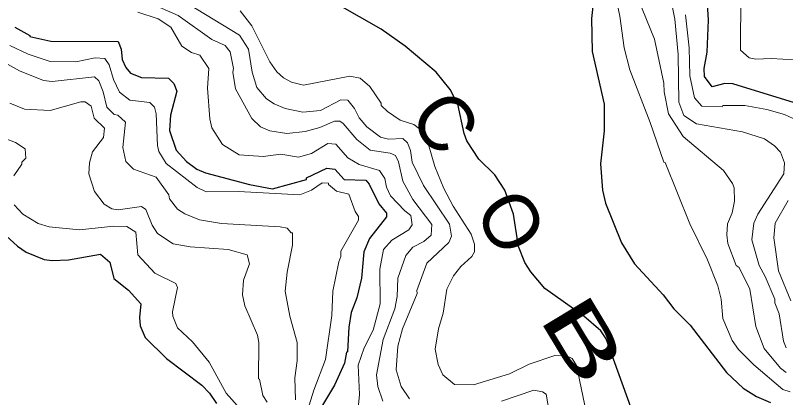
# Model space of a CAD drawing. Extents: x 265.7 to 292.1, y 7676.2 to 7704.2.
# Drawn here: x 275.523 to 277.2, y 7678.586 to 7679.418 of the extents above; entities that cross this region are included whole.
import ezdxf
from ezdxf.enums import TextEntityAlignment as Align

# ---------------------------------------------------------------- set-up
doc = ezdxf.new("R2010")
doc.units = 0
doc.header["$LTSCALE"] = 0.032
doc.layers.add('1', color=7, linetype='Continuous', lineweight=25)
doc.layers.add('2', color=7, linetype='Continuous', lineweight=13)
doc.layers.add('61', color=7, linetype='Continuous')

msp = doc.modelspace()

# ---------------------------------------------------------------- linework, layer by layer
at = {"layer": '1'}
for points in [[(276.3195, 7679.3882), (276.094, 7679.5173)], [(277.0236, 7679.2851), (277.0228, 7679.3027), (277.0292, 7679.3378), (277.0324, 7679.408), (277.026, 7679.5134)], [(276.7858, 7679.4846), (276.7778, 7679.4112), (276.7794, 7679.3394), (276.8049, 7679.2245), (276.8049, 7679.167), (276.797, 7679.0952), (276.8018, 7679.0378), (276.8081, 7679.0091), (276.8432, 7678.9229), (276.8712, 7678.8774), (276.9334, 7678.8096), (276.9573, 7678.7792), (276.9925, 7678.7441), (277.0715, 7678.6404), (277.1082, 7678.6069), (277.1369, 7678.5885), (277.1672, 7678.5757)], [(275.5218, 7679.3921), (275.5545, 7679.3745), (275.5545, 7679.3721), (275.6, 7679.3617), (275.7469, 7679.3609), (275.7532, 7679.3442), (275.7556, 7679.3219), (275.7636, 7679.3043), (275.774, 7679.2923), (275.7979, 7679.2827), (275.8562, 7679.2811), (275.8681, 7679.27), (275.8745, 7679.2532), (275.861, 7679.2006), (275.8586, 7679.1678), (275.8729, 7679.1247), (275.8953, 7679.1), (275.9184, 7679.0833), (275.9368, 7679.0753), (276.0325, 7679.0497), (276.0826, 7679.0408), (276.157, 7679.0609), (276.157, 7679.0641), (276.2009, 7679.0856), (276.2184, 7679.0833), (276.2392, 7679.0609), (276.2863, 7679.0593), (276.2935, 7679.0505), (276.3142, 7679.0082), (276.331, 7678.9875), (276.331, 7678.9795), (276.2942, 7678.9324), (276.2815, 7678.9037), (276.2767, 7678.8463), (276.2663, 7678.8032), (276.2543, 7678.7713), (276.2488, 7678.7393), (276.2464, 7678.6859), (276.244, 7678.6851), (276.24, 7678.6611)], [(276.8632, 7678.5654), (276.8097, 7678.7138), (276.7978, 7678.7314), (276.7611, 7678.7633), (276.6757, 7678.8239), (276.6454, 7678.8598), (276.6326, 7678.8798), (276.619, 7678.9149), (276.6078, 7678.9851), (276.5887, 7679.0378), (276.5671, 7679.0713), (276.532, 7679.1048), (276.5065, 7679.1447), (276.5001, 7679.1607), (276.4866, 7679.2245), (276.4698, 7679.2564), (276.4395, 7679.2947), (276.3717, 7679.3514), (276.3195, 7679.3882)], [(277.2901, 7679.1862), (277.2741, 7679.2021), (277.2478, 7679.2189), (277.0858, 7679.2692), (277.0683, 7679.27), (277.0403, 7679.2628), (277.0236, 7679.2851)], [(275.4947, 7678.9452), (275.5274, 7678.9157), (275.5466, 7678.9029), (275.5857, 7678.8869), (275.6032, 7678.8846), (275.6383, 7678.8861), (275.7086, 7678.8981), (275.7285, 7678.8806), (275.7373, 7678.8455), (275.7692, 7678.8199), (275.7963, 7678.7904), (275.7931, 7678.7601), (275.7947, 7678.7425), (275.8059, 7678.717), (275.8522, 7678.6715), (275.9288, 7678.6132), (275.9455, 7678.5957), (275.9607, 7678.5734)], [(276.24, 7678.6611), (276.2176, 7678.6133), (276.1897, 7678.5662), (276.1761, 7678.5303), (276.1753, 7678.5015), (276.1841, 7678.464), (276.2089, 7678.4361)]]:
    msp.add_lwpolyline(points, dxfattribs=at)
at = {"layer": '2'}
for points in [[(276.959, 7679.4096), (276.9494, 7679.4575), (276.9286, 7679.5293), (276.8241, 7679.7528), (276.8049, 7679.7815), (276.7794, 7679.8078), (276.6709, 7679.8812)], [(276.935, 7679.0984), (276.9055, 7679.1846), (276.8608, 7679.2995), (276.8488, 7679.3474), (276.8393, 7679.416), (276.8209, 7679.5022), (276.8201, 7679.5245)], [(276.8688, 7679.4798), (276.9151, 7679.3665), (276.935, 7679.2708), (276.9358, 7679.2516), (276.9454, 7679.2038), (276.9773, 7679.1543), (277.0651, 7679.0801), (277.085, 7679.0521), (277.0882, 7679.0426), (277.089, 7679.0138), (277.0842, 7678.9883), (277.0739, 7678.9644), (277.0723, 7678.9404), (277.0747, 7678.9213), (277.093, 7678.8734), (277.0994, 7678.8694), (277.1225, 7678.8223), (277.1353, 7678.7409), (277.1537, 7678.6931), (277.1896, 7678.65), (277.2015, 7678.6404)], [(277.2454, 7679.3202), (277.1688, 7679.3242), (277.1353, 7679.3226), (277.1209, 7679.3258), (277.1018, 7679.3426), (277.1026, 7679.4639)], [(275.7963, 7679.4543), (275.8777, 7679.4176), (275.9511, 7679.3657), (275.9799, 7679.3522), (275.991, 7679.3386), (275.9982, 7679.3027), (275.9966, 7679.2947), (276.0022, 7679.258), (276.0381, 7679.1934), (276.0565, 7679.1758), (276.0772, 7679.167), (276.1139, 7679.1607), (276.1538, 7679.1654), (276.1857, 7679.1742), (276.2177, 7679.1878), (276.2296, 7679.1878), (276.2368, 7679.183), (276.2663, 7679.1479), (276.2959, 7679.1247), (276.3389, 7679.1184), (276.3509, 7679.1128), (276.3573, 7679.0992), (276.3669, 7679.0569), (276.3884, 7679.017), (276.4299, 7678.9628), (276.4283, 7678.9396), (276.4124, 7678.9261), (276.3884, 7678.9133)], [(276.3812, 7678.5837), (276.3629, 7678.6101), (276.3525, 7678.6468), (276.3557, 7678.6978), (276.3661, 7678.7361), (276.398, 7678.8128), (276.3972, 7678.8191), (276.4187, 7678.879), (276.4666, 7678.9237), (276.473, 7678.9372), (276.4682, 7678.9636), (276.4116, 7679.0474), (276.3868, 7679.0984), (276.3836, 7679.124), (276.3772, 7679.1407), (276.3669, 7679.1503), (276.3358, 7679.1487), (276.3182, 7679.1527), (276.2887, 7679.1758), (276.2719, 7679.195), (276.2615, 7679.2157), (276.2472, 7679.2333), (276.232, 7679.2341), (276.1873, 7679.2109), (276.149, 7679.2077), (276.1107, 7679.2157), (276.0868, 7679.2253), (276.07, 7679.2365), (276.0485, 7679.2612), (276.0389, 7679.2947), (276.0309, 7679.3442), (276.011, 7679.3753), (275.9001, 7679.4423)], [(276.2671, 7678.5414), (276.2727, 7678.5925), (276.2695, 7678.6564), (276.2823, 7678.6947), (276.3022, 7678.733), (276.3174, 7678.7904), (276.3166, 7678.8654), (276.3246, 7678.9085), (276.3429, 7678.9285), (276.3796, 7678.9516), (276.3868, 7678.962), (276.3844, 7678.9827), (276.3709, 7678.9923), (276.3397, 7679.025), (276.331, 7679.0442), (276.3278, 7679.0633), (276.3158, 7679.0801), (276.2719, 7679.0936), (276.2472, 7679.108), (276.2208, 7679.1375), (276.2033, 7679.1391), (276.1682, 7679.1176), (276.1395, 7679.1096), (276.1012, 7679.116), (276.0629, 7679.1112), (276.0102, 7679.1144), (275.9743, 7679.1367), (275.9511, 7679.1734), (275.9463, 7679.1926), (275.9416, 7679.2596), (275.9439, 7679.3027), (275.9248, 7679.3314), (275.9065, 7679.337), (275.8857, 7679.3514), (275.8618, 7679.3921), (275.8338, 7679.4104), (275.7899, 7679.4248)], [(276.0126, 7679.428), (276.0381, 7679.3953), (276.0772, 7679.3171), (276.0924, 7679.2955), (276.1067, 7679.282), (276.1243, 7679.2724), (276.1506, 7679.266), (276.2512, 7679.2859), (276.2735, 7679.2811), (276.2951, 7679.2636), (276.3198, 7679.2269), (276.3198, 7679.2221), (276.3334, 7679.2085), (276.3613, 7679.1902), (276.3908, 7679.1806), (276.4155, 7679.1615), (276.4363, 7679.0888), (276.4562, 7679.041), (276.4762, 7679.0027), (276.5153, 7678.942), (276.5225, 7678.9197), (276.5225, 7678.9037), (276.5169, 7678.8933), (276.493, 7678.8718), (276.477, 7678.8511), (276.4626, 7678.8223), (276.4546, 7678.7697), (276.4443, 7678.7361), (276.4371, 7678.6915), (276.4435, 7678.6579), (276.4538, 7678.6356), (276.4794, 7678.6148), (276.5209, 7678.6141), (276.5991, 7678.638), (276.6422, 7678.6587), (276.698, 7678.6779), (276.7204, 7678.6787), (276.7355, 7678.6715), (276.7451, 7678.6556), (276.7658, 7678.555)], [(276.9821, 7679.4192), (276.9901, 7679.3474), (276.9917, 7679.2867), (277.002, 7679.2389), (277.018, 7679.2205), (277.0619, 7679.2189), (277.0635, 7679.2221), (277.1114, 7679.2221), (277.1593, 7679.2133), (277.1976, 7679.2021), (277.2359, 7679.1846)], [(277.2015, 7678.6947), (277.1959, 7678.709), (277.1864, 7678.7681), (277.1768, 7678.792), (277.1768, 7678.8), (277.1561, 7678.8495), (277.1425, 7678.8734), (277.1265, 7678.9293), (277.1313, 7678.966), (277.1401, 7678.9851), (277.1967, 7679.0729), (277.1983, 7679.0968), (277.1896, 7679.12), (277.176, 7679.1343), (277.1545, 7679.1495), (277.1066, 7679.1646), (277.006, 7679.1822), (276.9789, 7679.1998), (276.9677, 7679.2293), (276.9661, 7679.333), (276.959, 7679.4096)], [(275.5107, 7679.3522), (275.5506, 7679.3338), (275.5984, 7679.3179), (275.6543, 7679.3171), (275.6966, 7679.3258), (275.7181, 7679.3242), (275.7269, 7679.3107), (275.7365, 7679.2788), (275.75, 7679.2508), (275.7724, 7679.2333), (275.8155, 7679.2285), (275.8259, 7679.2181), (275.8298, 7679.2037), (275.8322, 7679.1351), (275.8354, 7679.1216), (275.8514, 7679.096), (275.9192, 7679.0434), (275.9384, 7679.0338), (276.0086, 7679.0346), (276.1426, 7679.0274), (276.1682, 7679.0378), (276.1913, 7679.0537), (276.2049, 7679.0529), (276.2049, 7679.0497), (276.2224, 7679.0354), (276.2488, 7679.029), (276.2631, 7678.9915), (276.2703, 7678.9803), (276.2703, 7678.9723), (276.232, 7678.9045), (276.232, 7678.8933), (276.2272, 7678.8814), (276.2145, 7678.8175), (276.2121, 7678.7649), (276.1985, 7678.6691), (276.173, 7678.6021), (276.1522, 7678.5351)], [(275.6032, 7679.274), (275.5841, 7679.2764), (275.5322, 7679.2971), (275.4995, 7679.3155)], [(275.7461, 7679.2006), (275.7381, 7679.2021), (275.7221, 7679.2181), (275.7141, 7679.2516), (275.7046, 7679.2756), (275.695, 7679.2843), (275.6032, 7679.274)], [(275.5107, 7679.2269), (275.5426, 7679.2141), (275.5984, 7679.2109), (275.6655, 7679.2301), (275.675, 7679.2301), (275.6878, 7679.2205), (275.6942, 7679.1942), (275.7173, 7679.1726), (275.7149, 7679.1519), (275.691, 7679.1208), (275.6846, 7679.0968), (275.683, 7679.0729), (275.695, 7679.0346), (275.7165, 7679.0074), (275.7333, 7678.9971), (275.7469, 7678.9947), (275.7979, 7679.0019), (275.8067, 7678.9955), (275.8211, 7678.9612), (275.8322, 7678.9436), (275.8666, 7678.9205), (275.9033, 7678.9141), (275.9862, 7678.9085), (276.0277, 7678.8965), (276.0325, 7678.8774), (276.0198, 7678.8415), (276.0174, 7678.8096), (276.0229, 7678.7856), (276.0501, 7678.7218), (276.0533, 7678.7058), (276.0525, 7678.6268), (276.0549, 7678.626), (276.062, 7678.5909), (276.0716, 7678.5758)], [(276.1331, 7678.5813), (276.1315, 7678.6292), (276.1363, 7678.6659), (276.1363, 7678.7058), (276.1203, 7678.7633), (276.1107, 7678.8175), (276.1147, 7678.859), (276.1267, 7678.9181), (276.1267, 7678.9444), (276.1235, 7678.9444), (276.1147, 7678.9548), (276.0996, 7678.958), (275.9719, 7678.9652), (275.924, 7678.9731), (275.8921, 7678.9859), (275.8761, 7678.9963), (275.8586, 7679.0186), (275.857, 7679.0274), (275.8298, 7679.0657), (275.7804, 7679.0833), (275.7636, 7679.1), (275.7572, 7679.1303), (275.7628, 7679.1854), (275.7461, 7679.2006)], [(275.4644, 7679.1638), (275.5234, 7679.1415), (275.5442, 7679.1279), (275.5458, 7679.1072), (275.537, 7679.0984), (275.537, 7679.0944), (275.5194, 7679.0689)], [(277.2103, 7678.5989), (277.1944, 7678.6037), (277.1313, 7678.6571), (277.0978, 7678.6907), (277.0842, 7678.7106), (277.0635, 7678.7585), (277.0603, 7678.8), (277.0531, 7678.8295), (277.03, 7678.8862), (276.9917, 7678.9644), (276.9382, 7679.0976), (276.935, 7679.0984)], [(277.2063, 7679.0154), (277.1776, 7678.966), (277.1744, 7678.934), (277.1848, 7678.8622), (277.2119, 7678.7968)], [(275.5202, 7679.0059), (275.5394, 7678.9851), (275.5729, 7678.9652), (275.5968, 7678.958), (275.6623, 7678.9516), (275.7373, 7678.9596), (275.766, 7678.9588), (275.7852, 7678.946), (275.7899, 7678.8965), (275.8266, 7678.8566), (275.8721, 7678.8343), (275.8761, 7678.8255), (275.865, 7678.7729), (275.8657, 7678.7633), (275.8761, 7678.7377), (275.9088, 7678.7074), (275.9447, 7678.6635), (275.9822, 7678.5957), (276.0126, 7678.5614)], [(276.3884, 7678.9133), (276.3733, 7678.8957), (276.3557, 7678.8463), (276.3541, 7678.8064), (276.3493, 7678.7792), (276.3238, 7678.7122), (276.3094, 7678.6356)], [(276.3094, 7678.6356), (276.3126, 7678.6101), (276.323, 7678.5782)], [(276.6892, 7678.5351), (276.6789, 7678.5933), (276.6709, 7678.5989), (276.6517, 7678.6021), (276.5815, 7678.5781)]]:
    msp.add_lwpolyline(points, dxfattribs=at)

# ---------------------------------------------------------------- texts
at = {"layer": '61'}
for s, rotation, p in [('C', 307.205, (276.4111, 7679.1491)), ('O', 301.557, (276.5514, 7678.9376))]:
    msp.add_text(s, height=0.12, rotation=rotation, dxfattribs=at).set_placement(p, align=Align.CENTER)
at = {"layer": '61', "width": 1.75}
msp.add_text('B', height=0.12, rotation=301.161, dxfattribs=at).set_placement((276.7089, 7678.6812), align=Align.CENTER)

doc.saveas('drawing.dxf')
